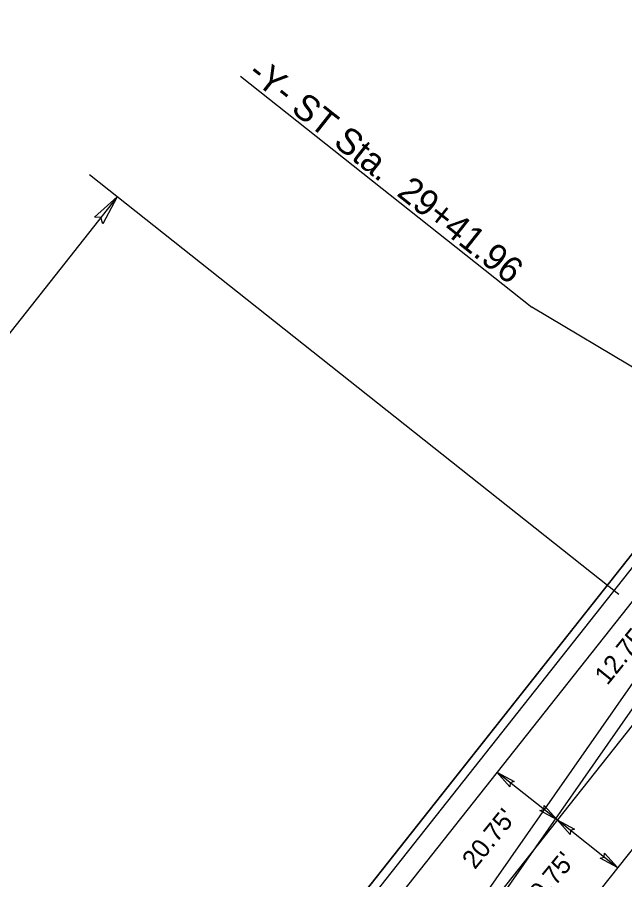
# Model space of a CAD drawing. Extents: x 1778969 to 1790720, y 807089 to 817794.
# Drawn here: x 1782266.2 to 1782430.2, y 814131.9 to 814364.6 of the extents above; entities that cross this region are included whole.
import ezdxf

# ---------------------------------------------------------------- set-up
doc = ezdxf.new("R2010")
doc.units = 0
for name, color, linetype in [('Prop Conc 5in Monolithic Surface Mount Island', 7, 'Continuous'), ('Prop Conc Shoulder Berm Gutter', 7, 'Continuous'), ('Prop Dimension', 7, 'Continuous'), ('Prop Dimension Text', 7, 'Continuous'), ('Prop EOT', 7, 'Continuous'), ('Prop Guardrail', 7, 'Continuous'), ('Prop Horizontal Alignment', 7, 'Continuous'), ('Prop Horizontal Alignment Station Label', 7, 'Continuous'), ('Prop Lane Lines', 7, 'Continuous'), ('Prop Paved Shoulder', 7, 'Continuous'), ('Prop Terminator CELL', 7, 'Continuous'), ('Scratch_Level_7', 7, 'Continuous')]:
    doc.layers.add(name, color=color, linetype=linetype)

msp = doc.modelspace()

# ---------------------------------------------------------------- linework, layer by layer
at = {"layer": 'Prop Conc 5in Monolithic Surface Mount Island'}
for p, q in [((1782441.81, 814198.6), (1782327.07, 814034.34)), ((1782441.81, 814198.6), (1782327.07, 814034.34)), ((1782330.21, 814031.86), (1782444.94, 814196.11)), ((1782330.21, 814031.86), (1782444.94, 814196.11))]:
    msp.add_line(p, q, dxfattribs=at)
at = {"layer": 'Prop Conc Shoulder Berm Gutter'}
msp.add_line((1782463.39, 814255.53), (1782011.16, 813684.33), dxfattribs=at)
at = {"layer": 'Prop Dimension'}
for p, q in [((1782285.75, 814322.1), (1782428.67, 814208.99)), ((1782293.25, 814316.16), (1782169.11, 814159.36)), ((1782412, 814148.06), (1782395.73, 814160.94)), ((1782428.27, 814135.18), (1782412, 814148.06))]:
    msp.add_line(p, q, dxfattribs=at)
at = {"layer": 'Prop EOT'}
for p, q in [((1782467.83, 814252.01), (1781527.26, 813063.99)), ((1782500.37, 814226.25), (1782270.85, 813936.34))]:
    msp.add_line(p, q, dxfattribs=at)
msp.add_arc((1784215.14, 816723.19), 2918, 223.1679, 233.93079, dxfattribs=at)
at = {"layer": 'Prop Guardrail'}
msp.add_line((1782461.56, 814256.98), (1782009.33, 813685.78), dxfattribs=at)
at = {"layer": 'Prop Horizontal Alignment'}
msp.add_line((1782484.1, 814239.13), (1781543.53, 813051.11), dxfattribs=at)
msp.add_arc((1784215.14, 816723.19), 2900, 214.79915, 237.40395, dxfattribs=at)
at = {"layer": 'Prop Horizontal Alignment Station Label'}
for p in [(1782326.5, 814348.68), (1782482.89, 814240.02)]:
    msp.add_line(p, (1782405.19, 814286.38), dxfattribs=at)
at = {"layer": 'Prop Lane Lines'}
msp.add_arc((1784215.14, 816723.19), 2906, 224.25454, 234.3307, dxfattribs=at)
at = {"layer": 'Prop Paved Shoulder'}
msp.add_arc((1784215.14, 816723.19), 2922, 223.1679, 233.93079, dxfattribs=at)
at = {"layer": 'Prop Terminator CELL'}
for points in [[(1782287.13, 814310.68), (1782293.25, 814316.16), (1782289.32, 814308.88), (1782288.84, 814310.59)], [(1782399.24, 814157.02), (1782395.73, 814160.94), (1782400.39, 814158.43), (1782399.3, 814158.12)], [(1782408.49, 814151.98), (1782412, 814148.06), (1782407.34, 814150.58), (1782408.43, 814150.89)], [(1782415.51, 814144.14), (1782412, 814148.06), (1782416.66, 814145.55), (1782415.57, 814145.24)], [(1782424.78, 814139.12), (1782428.29, 814135.2), (1782423.63, 814137.72), (1782424.72, 814138.03)]]:
    msp.add_lwpolyline(points, close=True, dxfattribs=at)
at = {"layer": 'Scratch_Level_7'}
msp.add_line((1782461.57, 814256.97), (1782009.34, 813685.77), dxfattribs=at)

# ---------------------------------------------------------------- texts
at = {"layer": 'Prop Dimension Text'}
for s, rotation, p in [("12.75'", 51.0527, (1782425.55, 814184.19)), ("20.75'", 51.0527, (1782389.78, 814134.51)), ("20.75'", 50.6211, (1782405.58, 814122.89))]:
    msp.add_text(s, height=5, rotation=rotation, dxfattribs=at).set_placement(p)
at = {"layer": 'Prop Horizontal Alignment Station Label'}
msp.add_text('-Y- ST Sta.  29+41.96', height=7, rotation=321.6309, dxfattribs=at).set_placement((1782328.03, 814348.64))

doc.saveas('drawing.dxf')
